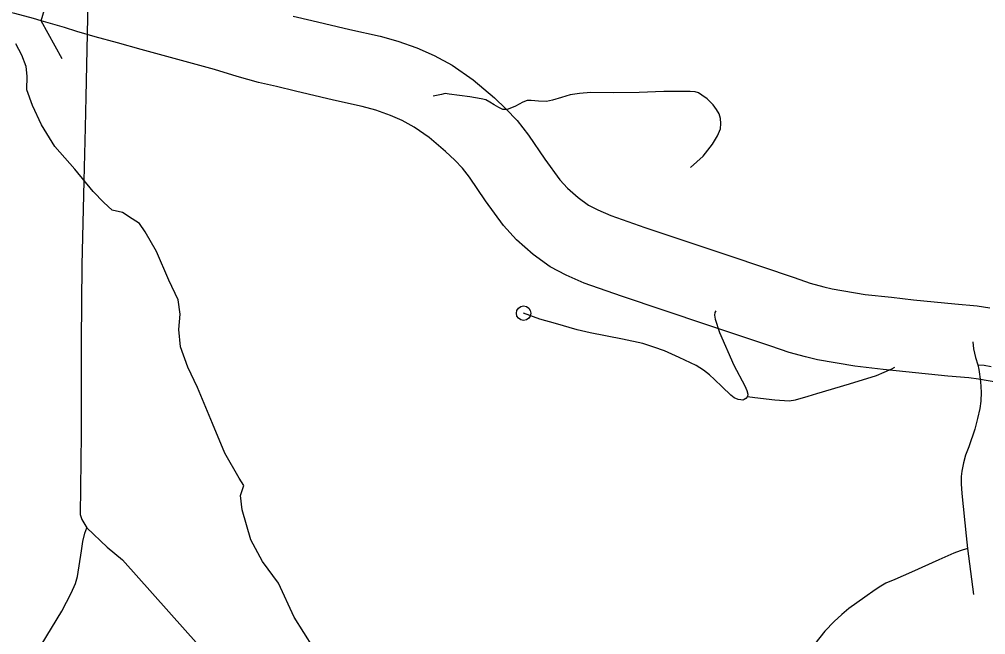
# Model space of a CAD drawing. Extents: x 653372 to 905732, y 627442 to 787275.
# Drawn here: x 697790 to 701123, y 736004 to 738126 of the extents above; entities that cross this region are included whole.
import ezdxf

# ---------------------------------------------------------------- set-up
doc = ezdxf.new("R2010")
doc.units = 0
for name, color, linetype in [('10', 7, 'Continuous'), ('31', 7, 'Continuous'), ('33', 7, 'Continuous'), ('35', 7, 'Continuous'), ('37', 7, 'Continuous'), ('45', 7, 'Continuous')]:
    doc.layers.add(name, color=color, linetype=linetype)

msp = doc.modelspace()

# ---------------------------------------------------------------- linework, layer by layer
at = {"layer": '10'}
for points in [[(697865.6, 738121), (697935.6, 738361)], [(697865.6, 738121), (697838.7, 738128.9), (697774, 738145.8), (697739.5, 738152.7), (697699.2, 738160), (697637.7, 738168.4), (697556.5, 738176.2), (697466.5, 738181)], [(701164.3, 736873.3), (701097.8, 736884.7), (701064.1, 736889.6), (700992.6, 736896), (700847.2, 736910), (700769, 736919.1), (700671.8, 736929.9), (700542, 736952.1), (700501.4, 736962.2), (700444.3, 736977.5), (700382.1, 736998.6), (700161.3, 737073.1), (699866.1, 737171.4), (699737.8, 737216.4), (699675.3, 737243.9), (699620.9, 737273.1), (699561.9, 737315.1), (699504.1, 737365.7), (699460.1, 737414.9), (699397.4, 737499.7), (699342.2, 737581.7), (699318.3, 737613.1), (699291.5, 737640), (699260, 737670.8), (699203.3, 737719), (699151.3, 737754.7), (699110.4, 737777.1), (699069.7, 737794.6), (699019.4, 737812.6), (698972.7, 737825.5), (698873.4, 737848), (698742.2, 737878.7), (698676.4, 737894.1), (698614.2, 737908.9), (698541.4, 737929.1), (698462.5, 737953.4), (698210.1, 738022.4), (698128.9, 738044.9), (698050.9, 738066.2), (697988.3, 738083.7), (697946, 738097.5), (697865.6, 738121)], [(698733.7, 738137.4), (698799.1, 738122.2), (698929.5, 738091.7), (699033.8, 738068), (699094.8, 738051.1), (699161.3, 738027.4), (699220.2, 738002), (699282.4, 737968), (699355.4, 737917.9), (699428.7, 737855.6), (699467.5, 737817.6), (699507.2, 737777.7), (699545.6, 737727.3), (699601.7, 737643.9), (699654.2, 737572.9), (699680.3, 737543.8), (699717.1, 737511.5), (699753.1, 737485.9), (699785, 737468.8), (699829.6, 737449.2), (699947, 737407.9), (700240.7, 737310.1), (700462.3, 737235.4), (700517, 737216.8), (700563.9, 737204.2), (700593.2, 737197), (700706.7, 737177.6), (700797.3, 737167.5), (700873.6, 737158.6), (701015.7, 737144.9), (701093.3, 737138), (701136.9, 737131.6)]]:
    msp.add_lwpolyline(points, dxfattribs=at)
at = {"layer": '31'}
for points in [[(700104.8, 737615.8), (700147.7, 737654.5), (700180.3, 737695.2), (700197.4, 737724.5), (700207.8, 737748.5), (700209.5, 737766.4), (700207.8, 737783.7), (700203.4, 737800.6), (700194.7, 737815), (700183.3, 737831.6), (700162.2, 737851.7), (700143.2, 737865.2), (700132.6, 737872.6), (700120.8, 737876.7), (700103.5, 737877.3), (700077.5, 737877.5), (700013.1, 737877.3), (699927, 737874.4), (699837.4, 737872.3), (699760.6, 737874), (699721.5, 737870.9), (699690, 737866.4), (699659.9, 737856.5), (699628.8, 737847.1), (699608.1, 737842.9), (699580.2, 737844.3), (699555.4, 737846.1), (699540.8, 737846), (699526.6, 737840.5), (699501.3, 737826.6), (699475.5, 737816.5), (699468.6, 737815.1), (699457.7, 737815.5), (699443.8, 737822.4), (699427.8, 737831), (699412.9, 737840.1), (699398.5, 737848.1), (699383, 737852.3), (699343.7, 737858.9), (699272.7, 737868.6), (699258.1, 737870.2), (699246.1, 737866.7), (699216.9, 737861.3)], [(700191.7, 737120.4), (700188.4, 737114.7), (700187, 737105.7), (700189.3, 737092.4), (700204.8, 737045.9), (700254.4, 736933.8), (700292.4, 736862.3), (700298.8, 736845.7), (700302.1, 736833.4), (700300.9, 736826), (700295.3, 736818.8), (700290, 736815.2), (700284.6, 736812.7), (700278.3, 736813.5), (700268.8, 736814.8), (700255.7, 736821), (700243.3, 736829.9), (700214, 736858.8), (700187.8, 736883.9), (700170.3, 736899.8), (700149.1, 736916.3), (700123.6, 736931.9), (700065.7, 736960.1), (700014.9, 736982.8), (699978.3, 736996.1), (699940, 737008.3), (699869.6, 737023.7), (699758.1, 737045), (699713.9, 737055.9), (699638.9, 737076.7), (699584.5, 737092.1), (699529, 737112.8)], [(701078.7, 737013.8), (701080.4, 736990.4), (701087.5, 736959.6), (701095.6, 736934.4), (701099.1, 736918.2), (701104.6, 736877.6), (701107.2, 736840.2), (701105.6, 736809), (701102.4, 736784), (701094.6, 736749.3), (701085, 736712.9), (701064.1, 736651.6), (701052.9, 736623.6), (701046, 736596.8), (701040.2, 736568.2), (701038.4, 736549.9), (701038.3, 736524.2), (701040.3, 736491), (701054.9, 736345.5), (701059.7, 736300.9), (701080.3, 736142.3)], [(700300.9, 736826), (700326.8, 736822), (700395.3, 736813.9), (700445.3, 736810.7), (700466.3, 736814.5), (700510.1, 736826.4), (700540.1, 736835.9)], [(701059.7, 736300.9), (701035, 736293), (701012.4, 736284.8), (700960.6, 736261.9), (700866.3, 736219.1), (700809.1, 736194.9), (700778, 736181.5), (700761.2, 736170.9), (700741.2, 736158.4), (700705.9, 736134), (700650.9, 736094.6), (700626.7, 736074.2), (700599.6, 736049), (700568, 736015.7), (700533.6, 735972)]]:
    msp.add_lwpolyline(points, dxfattribs=at)
msp.add_circle((699529, 737112.8), 25, dxfattribs=at)
at = {"layer": '33'}
for points in [[(698024.6, 738203.3), (698025.3, 738131.2), (698018.8, 737858.5), (698016.5, 737753.4), (698012.7, 737569.1), (698005.7, 737278.2), (698003.1, 737017.4), (698002.9, 736694.3), (697999.8, 736418.8), (698005.4, 736401.3), (698022.1, 736372.9)], [(697936.2, 736085), (697968.3, 736147), (697983.6, 736180), (697990, 736204.5), (698004.6, 736293.7), (698008.7, 736325.5), (698015.2, 736354), (698022.1, 736372.9)], [(698022.1, 736372.9), (698092.6, 736305.5), (698145.1, 736262.7), (698408.9, 735966.5)], [(697810.4, 735876.8), (697936.2, 736085)]]:
    msp.add_lwpolyline(points, dxfattribs=at)
at = {"layer": '35'}
msp.add_lwpolyline([(698804.2, 735958.8), (698738, 736064.2), (698683.4, 736182.1), (698629, 736256), (698588.8, 736330.9), (698557.9, 736434.7), (698552.3, 736484.5), (698564.6, 736518.1), (698548.4, 736544.1), (698498.6, 736630.6), (698456.3, 736732.5), (698404.8, 736856.6), (698371.5, 736927), (698345.3, 736997.2), (698340, 737056.9), (698344.4, 737109.2), (698337.4, 737159), (698305.4, 737226.6), (698263.1, 737325.6), (698224, 737393.4), (698203.7, 737422.3), (698178.7, 737438.7), (698145.3, 737459.5), (698110.1, 737467.7), (698081.2, 737494), (698044.1, 737532), (697981.2, 737609), (697912.3, 737687.9), (697866.8, 737762.4), (697835.3, 737829.4), (697815.6, 737882.8), (697817, 737930.5), (697812.9, 737963.2), (697798.9, 738003.2), (697777.7, 738041.5)], dxfattribs=at)
at = {"layer": '37'}
msp.add_lwpolyline([(697937.7, 737989.5), (697865.6, 738121)], dxfattribs=at)
at = {"layer": '45'}
for points in [[(700540.1, 736835.9), (700652.7, 736869.4), (700746.3, 736897.4), (700798.7, 736920.6), (700809.3, 736926.3)], [(701095.6, 736934.4), (701117.8, 736933.3), (701141.1, 736928.4)]]:
    msp.add_lwpolyline(points, dxfattribs=at)

doc.saveas('drawing.dxf')
